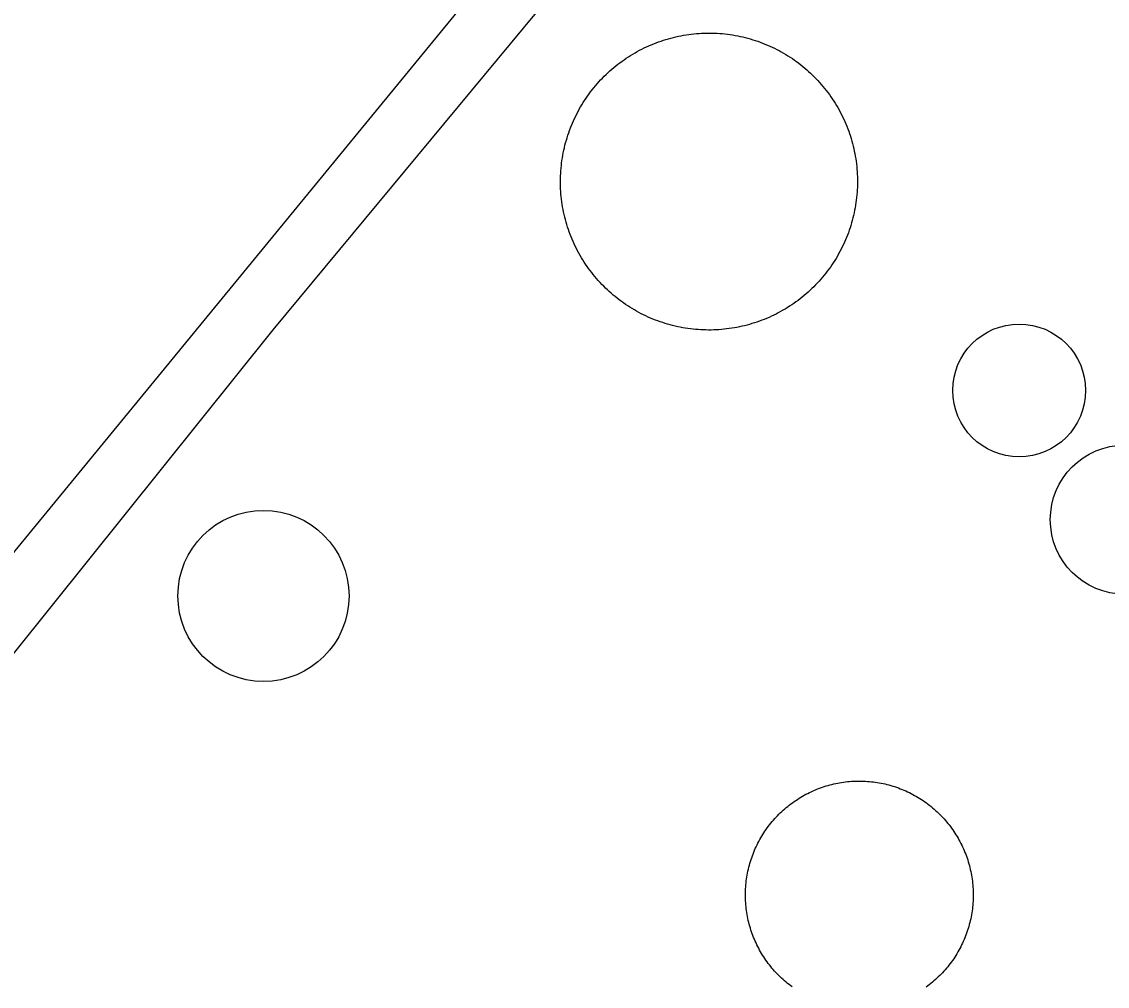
# Model space of a CAD drawing. Extents: x 3297753 to 3335611, y 652252 to 677623.
# Drawn here: x 3313223.5 to 3313600.7, y 659744.3 to 660079.5 of the extents above; entities that cross this region are included whole.
import ezdxf

# ---------------------------------------------------------------- set-up
doc = ezdxf.new("R2010")
doc.units = 0
for name, color, linetype in [('V-DOMW-TANK', 7, 'Continuous'), ('V-RIVR-EDGE', 7, 'Continuous'), ('V-SURV-IDEN', 7, 'Continuous'), ('V-UTIL-LINE', 7, 'Continuous')]:
    doc.layers.add(name, color=color, linetype=linetype)

msp = doc.modelspace()

# ---------------------------------------------------------------- linework, layer by layer
at = {"layer": 'V-DOMW-TANK'}
for points in [[(3313412.97, 660039.15), (3313413.25, 660040), (3313413.54, 660040.86), (3313413.84, 660041.7), (3313414.16, 660042.55), (3313414.49, 660043.38), (3313414.83, 660044.21), (3313415.2, 660045.04), (3313415.57, 660045.86), (3313415.96, 660046.67), (3313416.36, 660047.47), (3313416.78, 660048.28), (3313417.21, 660049.06), (3313417.66, 660049.84), (3313418.12, 660050.62), (3313418.59, 660051.39), (3313419.08, 660052.14), (3313419.58, 660052.89), (3313420.09, 660053.63), (3313420.62, 660054.36), (3313421.15, 660055.09), (3313421.7, 660055.8), (3313422.27, 660056.5), (3313422.84, 660057.2), (3313423.43, 660057.88), (3313424.02, 660058.55), (3313424.64, 660059.21), (3313425.26, 660059.87), (3313425.89, 660060.51), (3313426.53, 660061.14), (3313427.19, 660061.75), (3313427.85, 660062.36), (3313428.53, 660062.96), (3313429.22, 660063.54), (3313429.92, 660064.11), (3313430.62, 660064.67), (3313431.34, 660065.22), (3313432.06, 660065.75), (3313432.79, 660066.27), (3313433.54, 660066.78), (3313434.29, 660067.27), (3313435.05, 660067.75), (3313435.82, 660068.22), (3313436.6, 660068.68), (3313437.38, 660069.12), (3313438.18, 660069.55), (3313438.98, 660069.96), (3313439.78, 660070.36), (3313440.6, 660070.74), (3313441.42, 660071.11), (3313442.24, 660071.47), (3313443.08, 660071.81), (3313443.92, 660072.14), (3313444.76, 660072.45), (3313445.61, 660072.75), (3313446.46, 660073.04), (3313447.33, 660073.31), (3313448.19, 660073.56), (3313449.06, 660073.8), (3313449.93, 660074.02), (3313450.81, 660074.23), (3313451.69, 660074.42), (3313452.57, 660074.6), (3313453.45, 660074.76), (3313454.34, 660074.91), (3313455.23, 660075.04), (3313456.13, 660075.15), (3313457.02, 660075.25), (3313457.92, 660075.33), (3313458.82, 660075.4), (3313459.71, 660075.46), (3313460.61, 660075.49), (3313461.52, 660075.51), (3313462.41, 660075.52), (3313463.32, 660075.51), (3313464.22, 660075.48), (3313465.12, 660075.44), (3313466.02, 660075.38), (3313466.91, 660075.31), (3313467.81, 660075.22), (3313468.7, 660075.12), (3313469.59, 660075), (3313470.49, 660074.86), (3313471.37, 660074.71), (3313472.26, 660074.54), (3313473.14, 660074.36), (3313474.02, 660074.16), (3313474.89, 660073.95), (3313475.76, 660073.72), (3313476.63, 660073.48), (3313477.49, 660073.22), (3313478.35, 660072.95), (3313479.21, 660072.66), (3313480.05, 660072.36), (3313480.9, 660072.04), (3313481.73, 660071.71), (3313482.56, 660071.36), (3313483.39, 660071), (3313484.21, 660070.62), (3313485.02, 660070.23), (3313485.82, 660069.83)], [(3313485.82, 660069.83), (3313486.62, 660069.41), (3313487.41, 660068.98), (3313488.2, 660068.53), (3313488.97, 660068.08), (3313489.73, 660067.6), (3313490.49, 660067.12), (3313491.24, 660066.62), (3313491.98, 660066.11), (3313492.71, 660065.58), (3313493.44, 660065.04), (3313494.15, 660064.49), (3313494.85, 660063.93), (3313495.55, 660063.36), (3313496.23, 660062.77), (3313496.9, 660062.17), (3313497.56, 660061.56), (3313498.21, 660060.94), (3313498.86, 660060.3), (3313499.48, 660059.66), (3313500.1, 660059.01), (3313500.71, 660058.34), (3313501.31, 660057.67), (3313501.89, 660056.98), (3313502.46, 660056.28), (3313503.02, 660055.58), (3313503.56, 660054.86), (3313504.1, 660054.13), (3313504.62, 660053.4), (3313505.12, 660052.66), (3313505.62, 660051.9), (3313506.1, 660051.14), (3313506.57, 660050.37), (3313507.03, 660049.6), (3313507.47, 660048.81), (3313507.89, 660048.02), (3313508.31, 660047.22), (3313508.71, 660046.41), (3313509.09, 660045.6), (3313509.46, 660044.78), (3313509.82, 660043.95), (3313510.16, 660043.12), (3313510.49, 660042.28), (3313510.81, 660041.43), (3313511.11, 660040.59), (3313511.39, 660039.73), (3313511.65, 660038.87), (3313511.91, 660038.01), (3313512.15, 660037.14), (3313512.37, 660036.27), (3313512.58, 660035.39), (3313512.77, 660034.51), (3313512.95, 660033.63), (3313513.11, 660032.74), (3313513.25, 660031.85), (3313513.39, 660030.96), (3313513.5, 660030.07), (3313513.6, 660029.18), (3313513.68, 660028.28), (3313513.75, 660027.38), (3313513.81, 660026.48)], [(3313455.84, 659972.73), (3313454.95, 659972.85), (3313454.06, 659972.99), (3313453.17, 659973.14), (3313452.29, 659973.31), (3313451.4, 659973.49), (3313450.53, 659973.68), (3313449.65, 659973.9), (3313448.78, 659974.12), (3313447.91, 659974.37), (3313447.05, 659974.62), (3313446.19, 659974.9), (3313445.34, 659975.19), (3313444.49, 659975.49), (3313443.65, 659975.81), (3313442.81, 659976.14), (3313441.98, 659976.49), (3313441.16, 659976.85), (3313440.34, 659977.22), (3313439.53, 659977.61), (3313438.72, 659978.01), (3313437.93, 659978.43), (3313437.13, 659978.87), (3313436.35, 659979.31), (3313435.58, 659979.77), (3313434.81, 659980.24), (3313434.05, 659980.73), (3313433.3, 659981.23), (3313432.56, 659981.74), (3313431.83, 659982.27), (3313431.11, 659982.8), (3313430.39, 659983.35), (3313429.69, 659983.92), (3313429, 659984.49), (3313428.31, 659985.08), (3313427.64, 659985.68), (3313426.98, 659986.29), (3313426.33, 659986.91), (3313425.69, 659987.54), (3313425.06, 659988.19), (3313424.44, 659988.84), (3313423.83, 659989.51), (3313423.24, 659990.18), (3313422.66, 659990.87), (3313422.08, 659991.57), (3313421.53, 659992.27), (3313420.98, 659992.99), (3313420.45, 659993.71), (3313419.93, 659994.45), (3313419.42, 659995.19), (3313418.92, 659995.94), (3313418.44, 659996.7), (3313417.97, 659997.47), (3313417.52, 659998.25), (3313417.08, 659999.03), (3313416.65, 659999.83), (3313416.24, 660000.63), (3313415.84, 660001.44), (3313415.45, 660002.25), (3313415.08, 660003.07), (3313414.72, 660003.89), (3313414.38, 660004.73), (3313414.05, 660005.57), (3313413.74, 660006.41), (3313413.44, 660007.26), (3313413.16, 660008.11), (3313412.89, 660008.97), (3313412.64, 660009.84), (3313412.4, 660010.71), (3313412.18, 660011.58), (3313411.97, 660012.45), (3313411.78, 660013.34), (3313411.6, 660014.22), (3313411.44, 660015.1), (3313411.29, 660015.99), (3313411.16, 660016.89), (3313411.04, 660017.78), (3313410.95, 660018.67), (3313410.86, 660019.57), (3313410.79, 660020.47), (3313410.74, 660021.37), (3313410.7, 660022.27), (3313410.68, 660023.17), (3313410.68, 660024.07), (3313410.69, 660024.97), (3313410.71, 660025.87), (3313410.76, 660026.77), (3313410.81, 660027.67), (3313410.89, 660028.56), (3313410.98, 660029.46), (3313411.08, 660030.35), (3313411.2, 660031.24), (3313411.33, 660032.14), (3313411.49, 660033.02), (3313411.66, 660033.91), (3313411.83, 660034.79), (3313412.03, 660035.67), (3313412.25, 660036.54), (3313412.47, 660037.41), (3313412.72, 660038.28), (3313412.97, 660039.15)], [(3313513.81, 660026.48), (3313513.84, 660025.58), (3313513.86, 660024.68), (3313513.87, 660023.78), (3313513.86, 660022.88), (3313513.83, 660021.98), (3313513.79, 660021.08), (3313513.73, 660020.18), (3313513.66, 660019.28), (3313513.57, 660018.39), (3313513.46, 660017.49), (3313513.35, 660016.6), (3313513.21, 660015.71), (3313513.06, 660014.82), (3313512.89, 660013.94), (3313512.71, 660013.05), (3313512.51, 660012.18), (3313512.3, 660011.3), (3313512.07, 660010.43), (3313511.83, 660009.56), (3313511.57, 660008.7), (3313511.3, 660007.84), (3313511.01, 660006.99), (3313510.71, 660006.14), (3313510.39, 660005.3), (3313510.06, 660004.46), (3313509.71, 660003.63), (3313509.35, 660002.81), (3313508.97, 660001.99), (3313508.58, 660001.18), (3313508.18, 660000.37), (3313507.76, 659999.58), (3313507.33, 659998.79), (3313506.88, 659998), (3313506.42, 659997.23), (3313505.95, 659996.46), (3313505.46, 659995.7), (3313504.97, 659994.95), (3313504.46, 659994.21), (3313503.93, 659993.48), (3313503.39, 659992.76), (3313502.84, 659992.05), (3313502.28, 659991.34), (3313501.71, 659990.65), (3313501.12, 659989.97), (3313500.52, 659989.29), (3313499.91, 659988.63), (3313499.29, 659987.98), (3313498.65, 659987.34), (3313498.01, 659986.71), (3313497.35, 659986.09), (3313496.69, 659985.48), (3313496.01, 659984.89), (3313495.33, 659984.31), (3313494.63, 659983.74), (3313493.93, 659983.18), (3313493.21, 659982.63), (3313492.48, 659982.1), (3313491.75, 659981.58), (3313491.01, 659981.07), (3313490.25, 659980.57), (3313489.49, 659980.09), (3313488.72, 659979.62), (3313487.95, 659979.17), (3313487.16, 659978.73), (3313486.37, 659978.3), (3313485.57, 659977.89), (3313484.76, 659977.49), (3313483.95, 659977.1), (3313483.13, 659976.73), (3313482.3, 659976.37), (3313481.47, 659976.03), (3313480.63, 659975.7), (3313479.78, 659975.39), (3313478.94, 659975.09), (3313478.08, 659974.81), (3313477.22, 659974.54), (3313476.36, 659974.29), (3313475.49, 659974.05), (3313474.62, 659973.83), (3313473.74, 659973.62), (3313472.86, 659973.43), (3313471.98, 659973.25), (3313471.09, 659973.09), (3313470.2, 659972.94), (3313469.31, 659972.81), (3313468.42, 659972.7), (3313467.52, 659972.59), (3313466.63, 659972.51), (3313465.73, 659972.44), (3313464.83, 659972.39), (3313463.93, 659972.35), (3313463.03, 659972.33), (3313462.13, 659972.33), (3313461.23, 659972.34), (3313460.33, 659972.36), (3313459.43, 659972.41), (3313458.53, 659972.46), (3313457.63, 659972.54), (3313456.74, 659972.63), (3313455.84, 659972.73)], [(3313475.15, 659771.94), (3313475.08, 659772.62), (3313475.03, 659773.31), (3313474.99, 659774), (3313474.96, 659774.69), (3313474.94, 659775.38), (3313474.94, 659776.07), (3313474.94, 659776.77), (3313474.96, 659777.45), (3313474.99, 659778.15), (3313475.04, 659778.83), (3313475.09, 659779.52), (3313475.16, 659780.21), (3313475.24, 659780.9), (3313475.33, 659781.58), (3313475.43, 659782.26), (3313475.55, 659782.94), (3313475.67, 659783.62), (3313475.81, 659784.3), (3313475.96, 659784.97), (3313476.12, 659785.65), (3313476.3, 659786.32), (3313476.48, 659786.98), (3313476.68, 659787.64), (3313476.89, 659788.3), (3313477.11, 659788.95), (3313477.34, 659789.61), (3313477.58, 659790.25), (3313477.84, 659790.89), (3313478.1, 659791.53), (3313478.38, 659792.16), (3313478.66, 659792.79), (3313478.96, 659793.42), (3313479.27, 659794.03), (3313479.59, 659794.65), (3313479.92, 659795.25), (3313480.26, 659795.85), (3313480.61, 659796.45), (3313480.97, 659797.04), (3313481.35, 659797.62), (3313481.73, 659798.19), (3313482.12, 659798.76), (3313482.52, 659799.32), (3313482.93, 659799.88), (3313483.35, 659800.43), (3313483.78, 659800.97), (3313484.22, 659801.5), (3313484.67, 659802.02), (3313485.13, 659802.54), (3313485.6, 659803.05), (3313486.07, 659803.55), (3313486.56, 659804.04), (3313487.05, 659804.53), (3313487.55, 659805), (3313488.06, 659805.47), (3313488.58, 659805.92), (3313489.11, 659806.37), (3313489.64, 659806.81), (3313490.18, 659807.24), (3313490.73, 659807.66), (3313491.29, 659808.07), (3313491.85, 659808.47), (3313492.42, 659808.86), (3313492.99, 659809.24), (3313493.58, 659809.61), (3313494.17, 659809.97), (3313494.76, 659810.32), (3313495.36, 659810.66), (3313495.97, 659810.99), (3313496.58, 659811.31), (3313497.2, 659811.61), (3313497.82, 659811.91), (3313498.45, 659812.2), (3313499.09, 659812.47), (3313499.73, 659812.73), (3313500.37, 659812.99), (3313501.02, 659813.23), (3313501.67, 659813.46), (3313502.32, 659813.68), (3313502.98, 659813.89), (3313503.64, 659814.08), (3313504.31, 659814.26), (3313504.98, 659814.43), (3313505.65, 659814.6), (3313506.32, 659814.74), (3313507, 659814.88), (3313507.68, 659815.01), (3313508.36, 659815.12), (3313509.04, 659815.22), (3313509.73, 659815.31), (3313510.42, 659815.39), (3313511.11, 659815.45), (3313511.79, 659815.51), (3313512.48, 659815.55), (3313513.17, 659815.58), (3313513.86, 659815.59), (3313514.55, 659815.6), (3313515.24, 659815.59), (3313515.93, 659815.58), (3313516.62, 659815.54), (3313517.31, 659815.5)], [(3313517.31, 659815.5), (3313518, 659815.45), (3313518.69, 659815.38), (3313519.38, 659815.3), (3313520.06, 659815.21), (3313520.74, 659815.11), (3313521.42, 659814.99), (3313522.1, 659814.86), (3313522.78, 659814.72), (3313523.45, 659814.58), (3313524.12, 659814.41), (3313524.79, 659814.24), (3313525.46, 659814.06), (3313526.12, 659813.86), (3313526.78, 659813.65), (3313527.43, 659813.43), (3313528.08, 659813.2), (3313528.73, 659812.95), (3313529.37, 659812.7), (3313530.01, 659812.44), (3313530.64, 659812.16), (3313531.27, 659811.87), (3313531.9, 659811.58), (3313532.51, 659811.27), (3313533.12, 659810.95), (3313533.73, 659810.62), (3313534.33, 659810.28), (3313534.93, 659809.92), (3313535.52, 659809.56), (3313536.1, 659809.19), (3313536.67, 659808.81), (3313537.24, 659808.42), (3313537.8, 659808.02), (3313538.36, 659807.6), (3313538.91, 659807.18), (3313539.45, 659806.75), (3313539.98, 659806.31), (3313540.5, 659805.86), (3313541.02, 659805.4), (3313541.53, 659804.94), (3313542.03, 659804.46), (3313542.52, 659803.98), (3313543, 659803.48), (3313543.48, 659802.98), (3313543.95, 659802.47), (3313544.4, 659801.95), (3313544.85, 659801.43), (3313545.29, 659800.9), (3313545.72, 659800.36), (3313546.14, 659799.81), (3313546.55, 659799.25), (3313546.95, 659798.69), (3313547.34, 659798.12), (3313547.72, 659797.54), (3313548.09, 659796.96), (3313548.45, 659796.37), (3313548.8, 659795.78), (3313549.14, 659795.17), (3313549.47, 659794.57), (3313549.79, 659793.95), (3313550.09, 659793.33)], [(3313550.09, 659793.33), (3313550.39, 659792.71), (3313550.68, 659792.08), (3313550.95, 659791.45), (3313551.21, 659790.81), (3313551.47, 659790.17), (3313551.71, 659789.52), (3313551.94, 659788.87), (3313552.16, 659788.21), (3313552.36, 659787.55), (3313552.56, 659786.89), (3313552.74, 659786.23), (3313552.91, 659785.56), (3313553.07, 659784.89), (3313553.22, 659784.21), (3313553.36, 659783.53), (3313553.48, 659782.86), (3313553.6, 659782.17), (3313553.7, 659781.49), (3313553.79, 659780.81), (3313553.87, 659780.12), (3313553.93, 659779.43), (3313553.98, 659778.74), (3313554.03, 659778.06), (3313554.06, 659777.36), (3313554.07, 659776.68), (3313554.08, 659775.98), (3313554.07, 659775.29), (3313554.05, 659774.6), (3313554.02, 659773.91), (3313553.98, 659773.22), (3313553.92, 659772.53), (3313553.86, 659771.85), (3313553.78, 659771.16), (3313553.69, 659770.48), (3313553.58, 659769.79), (3313553.47, 659769.11), (3313553.34, 659768.43), (3313553.2, 659767.76), (3313553.06, 659767.08), (3313552.89, 659766.41), (3313552.72, 659765.74), (3313552.53, 659765.08), (3313552.34, 659764.42), (3313552.13, 659763.76), (3313551.91, 659763.1), (3313551.68, 659762.45), (3313551.43, 659761.81), (3313551.18, 659761.16), (3313550.92, 659760.52), (3313550.64, 659759.89), (3313550.35, 659759.27), (3313550.05, 659758.64), (3313549.75, 659758.02), (3313549.43, 659757.41), (3313549.09, 659756.81), (3313548.75, 659756.2), (3313548.4, 659755.61), (3313548.04, 659755.02), (3313547.67, 659754.44), (3313547.29, 659753.86), (3313546.9, 659753.3), (3313546.5, 659752.73), (3313546.08, 659752.18), (3313545.66, 659751.63), (3313545.23, 659751.09), (3313544.79, 659750.56), (3313544.34, 659750.04), (3313543.88, 659749.52), (3313543.42, 659749.01), (3313542.94, 659748.51), (3313542.46, 659748.02), (3313541.96, 659747.53), (3313541.46, 659747.06), (3313540.95, 659746.59), (3313540.44, 659746.14), (3313539.91, 659745.69), (3313539.38, 659745.25), (3313538.83, 659744.82), (3313538.29, 659744.4), (3313537.73, 659743.99)], [(3313491.21, 659744.04), (3313490.66, 659744.45), (3313490.11, 659744.87), (3313489.57, 659745.3), (3313489.04, 659745.74), (3313488.51, 659746.2), (3313488, 659746.65), (3313487.49, 659747.12), (3313486.99, 659747.59), (3313486.5, 659748.08), (3313486.01, 659748.57), (3313485.54, 659749.07), (3313485.07, 659749.58), (3313484.61, 659750.1), (3313484.17, 659750.63), (3313483.73, 659751.16), (3313483.3, 659751.7), (3313482.88, 659752.25), (3313482.47, 659752.81), (3313482.07, 659753.37), (3313481.68, 659753.94), (3313481.29, 659754.52), (3313480.92, 659755.1), (3313480.57, 659755.69), (3313480.22, 659756.28), (3313479.88, 659756.88), (3313479.55, 659757.49), (3313479.23, 659758.1), (3313478.92, 659758.72), (3313478.62, 659759.35), (3313478.34, 659759.98), (3313478.06, 659760.61), (3313477.8, 659761.25), (3313477.55, 659761.89), (3313477.31, 659762.54), (3313477.08, 659763.19), (3313476.86, 659763.84), (3313476.65, 659764.5), (3313476.46, 659765.17), (3313476.27, 659765.83), (3313476.1, 659766.5), (3313475.94, 659767.17), (3313475.79, 659767.85), (3313475.66, 659768.52), (3313475.53, 659769.2), (3313475.42, 659769.88), (3313475.31, 659770.57), (3313475.23, 659771.25), (3313475.15, 659771.94)]]:
    msp.add_lwpolyline(points, dxfattribs=at)
for centre, radius in [((3313570.05, 659951.33), 23.08), ((3313606.77, 659906.43), 25.91), ((3313307.49, 659879.94), 29.73)]:
    msp.add_circle(centre, radius, dxfattribs=at)
at = {"layer": 'V-RIVR-EDGE'}
msp.add_spline([(3319472.94, 662096.79), (3319451.36, 662084.83), (3319431.44, 662073.27), (3319412.76, 662065.44), (3319386.64, 662059.7), (3319355.13, 662056.05), (3319321.53, 662047.43), (3319286.69, 662035.91), (3319261.79, 662024.37), (3319253.91, 662022.31), (3319243.96, 662022.34), (3319236.91, 662020.28), (3319220.3, 662007.06), (3319214.06, 661999.2), (3319197.88, 661992.61), (3319174.65, 661985.21), (3319135.25, 661974.53), (3319095.84, 661962.6), (3319061.83, 661950.67), (3319035.69, 661940.78), (3319017.02, 661932.54), (3319004.15, 661925.11), (3318977.6, 661914.4), (3318949.4, 661908.67), (3318929.07, 661903.33), (3318893.41, 661894.3), (3318836.17, 661878.69), (3318802.16, 661869.66), (3318784.32, 661864.31), (3318761.1, 661859.4), (3318735.37, 661848.27), (3318707.16, 661836.32), (3318683.94, 661831.82), (3318667.77, 661829.78), (3318647.86, 661824.86), (3318612.18, 661812.51), (3318583.56, 661801.39), (3318550.78, 661789.45), (3318517.19, 661780.83), (3318486.91, 661770.55), (3318459.1, 661757.77), (3318437.11, 661748.7), (3318401.09, 661732.56), (3318376.27, 661719.66), (3318350.33, 661712.4), (3318322.69, 661702.89), (3318295.62, 661690.56), (3318275.88, 661686.66), (3318257.84, 661681.07), (3318243.73, 661673.22), (3318214.4, 661661.46), (3318180.55, 661645.76), (3318148.4, 661630.07), (3318131.47, 661619.4), (3318111.14, 661604.8), (3318079.51, 661575.01), (3318056.38, 661560.42), (3318032.66, 661542.45), (3318016.3, 661532.35), (3317961.53, 661489.66), (3317862.74, 661415.52), (3317830, 661391.93), (3317829.43, 661388.56), (3317827.16, 661382.93), (3317810.8, 661375.64), (3317785.97, 661359.92), (3317761.13, 661342.52), (3317743.62, 661322.84), (3317726.09, 661300.91), (3317708.57, 661278.97), (3317696.72, 661270.55), (3317673.58, 661255.39), (3317601.32, 661201.48), (3317560.67, 661171.71), (3317529.07, 661153.2), (3317513.82, 661140.27), (3317483.9, 661117.24), (3317464.15, 661105.46), (3317423.52, 661083.02), (3317409.43, 661079.11), (3317401.54, 661079.13), (3317375.02, 661065.67), (3317364.3, 661058.94), (3317348.5, 661051.09), (3317330.46, 661046.62), (3317307.32, 661033.16), (3317289.27, 661024.75), (3317263.88, 661012.42), (3317240.77, 661008.53), (3317230.05, 661004.05), (3317228.35, 661000.11), (3317221.59, 660998.43), (3317196.21, 660991.17), (3317170.27, 660981.66), (3317149.41, 660978.33), (3317103.16, 660960.97), (3317073.27, 660949.78), (3317034.34, 660929.59), (3316995.97, 660909.96), (3316948.02, 660886.98), (3316914.74, 660873.53), (3316885.97, 660860.65), (3316880.89, 660856.15), (3316871.29, 660848.28), (3316865.65, 660846.61), (3316855.51, 660846.63), (3316850.44, 660846.65), (3316844.22, 660840.46), (3316839.71, 660839.91), (3316835.77, 660840.48), (3316830.69, 660836.55), (3316818.84, 660828.69), (3316813.76, 660828.14), (3316808.13, 660827.03), (3316803.62, 660827.04), (3316796.84, 660818.6), (3316784.98, 660809.62), (3316774.82, 660802.88), (3316771.42, 660796.13), (3316765.18, 660779.24), (3316755.55, 660759.54), (3316745.94, 660744.35), (3316732.38, 660728.61), (3316712.63, 660717.95), (3316683.85, 660703.37), (3316676.52, 660701.13), (3316664.67, 660695.53), (3316651.68, 660680.34), (3316633.05, 660666.87), (3316616.12, 660656.2), (3316590.15, 660637.11), (3316544.42, 660603.41), (3316510, 660580.96), (3316472.73, 660551.75), (3316428.71, 660523.12), (3316390.32, 660495.6), (3316363.8, 660477.64), (3316349.69, 660469.78), (3316341.23, 660464.73), (3316335.03, 660464.75), (3316325.45, 660464.77), (3316313.61, 660461.42), (3316289.93, 660456.97), (3316257.21, 660443.53), (3316237.47, 660436.25), (3316207.01, 660423.93), (3316177.1, 660405.41), (3316154.53, 660393.07), (3316131.95, 660375.09), (3316110.5, 660362.19), (3316095.27, 660353.21), (3316080.02, 660338.03), (3316051.22, 660312.74), (3316013.92, 660270.58), (3315988.5, 660245.84), (3315960.26, 660217.18), (3315939.93, 660200.89), (3315925.81, 660185.14), (3315911.13, 660173.91), (3315895.32, 660159.86), (3315882.88, 660145.8), (3315867.63, 660130.06), (3315849.01, 660119.97), (3315837.71, 660109.29), (3315808.9, 660080.06), (3315786.88, 660062.08), (3315758.09, 660038.49), (3315733.81, 660018.83), (3315725.32, 660002.51), (3315692.01, 659976.67), (3315659.82, 659949.14), (3315603.36, 659904.2), (3315571.16, 659873.28), (3315569.47, 659873.29), (3315558.76, 659868.81), (3315547.47, 659863.2), (3315527.7, 659844.09), (3315506.25, 659828.37), (3315477.47, 659812.1), (3315461.12, 659805.94), (3315440.8, 659793.59), (3315429.5, 659781.79), (3315402.4, 659758.19), (3315361.76, 659731.8), (3315304.2, 659696.45), (3315255.66, 659666.7), (3315169.91, 659624.65), (3315140.01, 659611.76), (3315123.65, 659603.35), (3315098.82, 659588.76), (3315044.63, 659551.14), (3314989.87, 659507.33), (3314954.29, 659474.73), (3314933.97, 659462.39), (3314926.06, 659452.83), (3314915.88, 659440.45), (3314897.81, 659423.59), (3314866.75, 659396.06), (3314844.73, 659376.39), (3314848.66, 659370.75), (3314824.95, 659355.03), (3314801.82, 659342.69), (3314762.32, 659320.81), (3314730.16, 659303.42), (3314710.97, 659290.51), (3314664.68, 659256.25), (3314628.56, 659235.49), (3314603.16, 659218.09), (3314584.55, 659209.68), (3314564.82, 659208.04), (3314555.8, 659204.68), (3314546.76, 659196.25), (3314528.11, 659174.88), (3314492.47, 659118.62), (3314473.82, 659095), (3314450.67, 659074.77), (3314428.65, 659060.18), (3314423, 659054.56), (3314416.22, 659044.43), (3314398.14, 659027.57), (3314375.56, 659007.9), (3314366.53, 659005.11), (3314353.57, 659002.32), (3314347.36, 658997.27), (3314346.77, 658988.82), (3314351.26, 658983.17), (3314350.68, 658974.16), (3314342.76, 658961.78), (3314329.22, 658955.05), (3314311.71, 658940.44), (3314310, 658930.31), (3314294.2, 658921.89), (3314283.48, 658914.59), (3314276.12, 658903.91), (3314272.72, 658896.02), (3314237.73, 658871.32), (3314206.69, 658853.36), (3314198.23, 658851.13), (3314192.03, 658850.58), (3314180.19, 658846.1), (3314172.28, 658836.54), (3314164.36, 658823.6), (3314142.35, 658810.13), (3314120.89, 658792.72), (3314097.19, 658778.69), (3314086.46, 658769.14), (3314082.5, 658762.95), (3314080.22, 658754.5), (3314072.33, 658750.01), (3314036.79, 658734.32), (3314006.33, 658722), (3313997.3, 658716.39), (3313939.72, 658673.71), (3313888.34, 658634.95), (3313863.5, 658615.29), (3313820.61, 658586.66), (3313772.64, 658558.04), (3313732, 658532.78), (3313718.46, 658524.37), (3313711.13, 658521.57), (3313702.68, 658521.59), (3313693.09, 658518.79), (3313674.48, 658511.51), (3313646.82, 658494.68), (3313626.5, 658478.95), (3313619.73, 658475.02), (3313610.12, 658464.34), (3313605.01, 658449.14), (3313597.11, 658444.65), (3313577.92, 658428.92), (3313554.76, 658407.56), (3313537.8, 658387.32), (3313525.35, 658364.25), (3313506.11, 658331.61), (3313489.72, 658309.68)], degree=3, dxfattribs=at)
at = {"layer": 'V-UTIL-LINE'}
for points in [[(3312968.38, 659577.87), (3313214.75, 659887.82), (3313548.02, 660294.07), (3313216.77, 660729.14), (3313154.04, 660803.38), (3312928.04, 660983.96)], [(3314027.11, 659748.67), (3313944.54, 659857.13), (3313907.14, 659830.12), (3313766.18, 660008.73), (3313607.6, 660212.7), (3313558.88, 660274.93), (3313521.55, 660231.89), (3313434.47, 660121.61), (3313310.76, 659972.44), (3313182.04, 659812.01), (3313079.61, 659686.41)]]:
    msp.add_lwpolyline(points, dxfattribs=at)

# ---------------------------------------------------------------- texts
at = {"layer": 'V-SURV-IDEN'}
msp.add_text('4402+50.4', height=100, rotation=308.0839, dxfattribs=at).set_placement((3313426.02, 660425.25))

doc.saveas('drawing.dxf')
